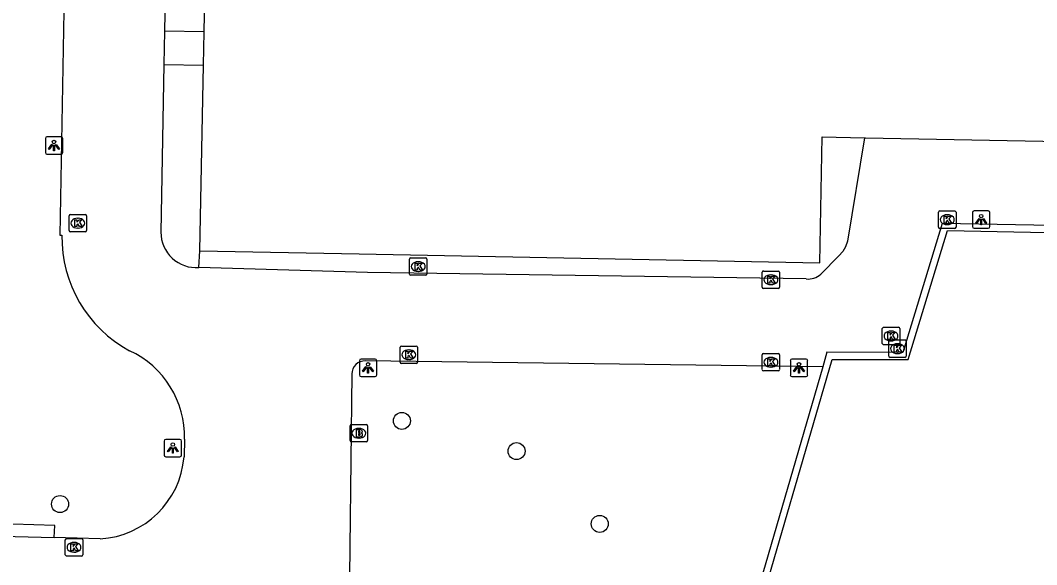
# Model space of a CAD drawing. Extents: x 161477 to 163040, y 383680 to 384868.
# Drawn here: x 162011 to 162069.4, y 384690.8 to 384722 of the extents above; entities that cross this region are included whole.
import ezdxf

# ---------------------------------------------------------------- set-up
doc = ezdxf.new("R2010")
doc.units = 0
for name, color, linetype in [('IMGEO_Boom', 7, 'Continuous'), ('IMGEO_Brandkraan', 7, 'Continuous'), ('IMGEO_Kolk', 7, 'Continuous'), ('IMGEO_Lichtpunt', 7, 'Continuous'), ('IMGEO_Muur', 7, 'Continuous'), ('IMGEO_Pand', 7, 'Continuous'), ('IMGEO_Rijbaan_lokaal_open', 7, 'Continuous'), ('IMGEO_Voetpad_open', 7, 'Continuous')]:
    doc.layers.add(name, color=color, linetype=linetype)

msp = doc.modelspace()

# ---------------------------------------------------------------- linework, layer by layer
at = {"layer": 'IMGEO_Boom'}
for centre in [(162032.95, 384699.02), (162039.54, 384697.28), (162013.3, 384694.24), (162044.32, 384693.1)]:
    msp.add_circle(centre, 0.489, dxfattribs=at)
at = {"layer": 'IMGEO_Brandkraan'}
for p, q in [((162029.979, 384697.884), (162029.979, 384698.736)), ((162030.054, 384698.81), (162030.906, 384698.81)), ((162030.98, 384698.736), (162030.98, 384697.884)), ((162030.467, 384698.59), (162030.492, 384698.59)), ((162030.906, 384697.81), (162030.054, 384697.81)), ((162030.49, 384698.03), (162030.465, 384698.03))]:
    msp.add_line(p, q, dxfattribs=at)
for points in [[(162029.979, 384697.884), (162029.979, 384698.736)], [(162030.054, 384698.81), (162030.906, 384698.81)], [(162030.98, 384698.736), (162030.98, 384697.884)], [(162030.327, 384698.51), (162030.327, 384698.11), (162030.54, 384698.11)], [(162030.558, 384698.51), (162030.327, 384698.51)], [(162030.506, 384698.429), (162030.452, 384698.429), (162030.452, 384698.353)], [(162030.452, 384698.353), (162030.505, 384698.353)], [(162030.514, 384698.277), (162030.452, 384698.277), (162030.452, 384698.196)], [(162030.452, 384698.196), (162030.514, 384698.196)], [(162030.906, 384697.81), (162030.054, 384697.81)]]:
    msp.add_lwpolyline(points, dxfattribs=at)
for centre, radius, start, end in [((162030.056, 384698.734), 0.0765, 91.55205, 178.44795), ((162030.056, 384698.734), 0.0765, 91.55205, 178.44795), ((162030.904, 384698.734), 0.0765, 1.55205, 88.44795), ((162030.904, 384698.734), 0.0765, 1.55205, 88.44795), ((162030.507, 384698.391), 0.0379, 267.82845, 90.93552), ((162030.515, 384698.236), 0.0404, 269.87594, 90.50774), ((162030.562, 384698.365), 0.145, 59.4692, 91.53667), ((162030.587, 384698.412), 0.0922, 285.51372, 58.15012), ((162030.592, 384698.22), 0.105, 301.31148, 78.98903), ((162030.056, 384697.886), 0.0765, 181.55205, 268.44795), ((162030.056, 384697.886), 0.0765, 181.55205, 268.44795), ((162030.546, 384698.361), 0.251, 268.66757, 293.53466), ((162030.904, 384697.886), 0.0765, 271.55205, 358.44795), ((162030.904, 384697.886), 0.0765, 271.55205, 358.44795)]:
    msp.add_arc(centre, radius, start, end, dxfattribs=at)
for centre, major_axis, ratio, start_param, end_param in [((162030.466, 384698.31), (-0.387, 0.002), 0.722429, 4.712389, 7.853982), ((162030.491, 384698.31), (-0.39, 0.002), 0.717154, 1.570796, 4.712389)]:
    msp.add_ellipse(centre, major_axis=major_axis, ratio=ratio, start_param=start_param, end_param=end_param, dxfattribs=at)
at = {"layer": 'IMGEO_Kolk'}
for p, q in [((162063.798, 384710.159), (162063.798, 384711.011)), ((162063.873, 384711.085), (162064.725, 384711.085)), ((162064.799, 384711.011), (162064.799, 384710.159)), ((162013.824, 384709.96), (162013.824, 384710.812)), ((162013.899, 384710.886), (162014.751, 384710.886)), ((162014.312, 384710.666), (162014.337, 384710.666)), ((162014.825, 384710.812), (162014.825, 384709.96)), ((162064.286, 384710.865), (162064.311, 384710.865)), ((162014.751, 384709.886), (162013.899, 384709.886)), ((162014.335, 384710.106), (162014.31, 384710.106)), ((162064.725, 384710.085), (162063.873, 384710.085)), ((162064.309, 384710.305), (162064.284, 384710.305)), ((162033.391, 384707.463), (162033.391, 384708.315)), ((162033.466, 384708.389), (162034.318, 384708.389)), ((162033.879, 384708.169), (162033.904, 384708.169)), ((162034.392, 384708.315), (162034.392, 384707.463)), ((162033.902, 384707.609), (162033.877, 384707.609)), ((162053.662, 384706.709), (162053.662, 384707.561)), ((162053.737, 384707.635), (162054.589, 384707.635)), ((162054.663, 384707.561), (162054.663, 384706.709)), ((162034.318, 384707.389), (162033.466, 384707.389)), ((162054.15, 384707.415), (162054.175, 384707.415)), ((162054.589, 384706.635), (162053.737, 384706.635)), ((162054.173, 384706.855), (162054.148, 384706.855)), ((162060.563, 384703.474), (162060.563, 384704.326)), ((162060.638, 384704.4), (162061.49, 384704.4)), ((162061.051, 384704.18), (162061.076, 384704.18)), ((162061.564, 384704.326), (162061.564, 384703.474)), ((162061.49, 384703.4), (162060.638, 384703.4)), ((162060.932, 384702.745), (162060.932, 384703.597)), ((162061.007, 384703.671), (162061.859, 384703.671)), ((162061.074, 384703.62), (162061.049, 384703.62)), ((162061.42, 384703.451), (162061.445, 384703.451)), ((162061.933, 384703.597), (162061.933, 384702.745)), ((162032.852, 384702.396), (162032.852, 384703.248)), ((162032.927, 384703.322), (162033.779, 384703.322)), ((162033.34, 384703.102), (162033.365, 384703.102)), ((162033.853, 384703.248), (162033.853, 384702.396)), ((162053.662, 384701.964), (162053.662, 384702.816)), ((162053.737, 384702.89), (162054.589, 384702.89)), ((162054.663, 384702.816), (162054.663, 384701.964)), ((162061.443, 384702.891), (162061.418, 384702.891)), ((162033.779, 384702.322), (162032.927, 384702.322)), ((162033.363, 384702.542), (162033.338, 384702.542)), ((162054.15, 384702.67), (162054.175, 384702.67)), ((162061.859, 384702.671), (162061.007, 384702.671)), ((162054.589, 384701.89), (162053.737, 384701.89)), ((162054.173, 384702.11), (162054.148, 384702.11)), ((162013.604, 384691.327), (162013.604, 384692.179)), ((162013.679, 384692.253), (162014.531, 384692.253)), ((162014.092, 384692.033), (162014.117, 384692.033)), ((162014.605, 384692.179), (162014.605, 384691.327)), ((162014.531, 384691.253), (162013.679, 384691.253)), ((162014.115, 384691.473), (162014.09, 384691.473))]:
    msp.add_line(p, q, dxfattribs=at)
for points in [[(162063.798, 384710.159), (162063.798, 384711.011)], [(162063.873, 384711.085), (162064.725, 384711.085)], [(162064.799, 384711.011), (162064.799, 384710.159)], [(162013.824, 384709.96), (162013.824, 384710.812)], [(162013.899, 384710.886), (162014.751, 384710.886)], [(162014.145, 384710.586), (162014.268, 384710.586), (162014.268, 384710.435), (162014.398, 384710.586), (162014.562, 384710.586), (162014.416, 384710.435), (162014.569, 384710.186), (162014.417, 384710.186), (162014.332, 384710.35), (162014.268, 384710.283), (162014.268, 384710.186), (162014.145, 384710.186), (162014.145, 384710.586)], [(162014.825, 384710.812), (162014.825, 384709.96)], [(162064.119, 384710.785), (162064.242, 384710.785), (162064.242, 384710.634), (162064.372, 384710.785), (162064.536, 384710.785), (162064.39, 384710.634), (162064.543, 384710.385), (162064.391, 384710.385), (162064.306, 384710.549), (162064.242, 384710.482), (162064.242, 384710.385), (162064.119, 384710.385), (162064.119, 384710.785)], [(162014.751, 384709.886), (162013.899, 384709.886)], [(162064.725, 384710.085), (162063.873, 384710.085)], [(162033.391, 384707.463), (162033.391, 384708.315)], [(162033.466, 384708.389), (162034.318, 384708.389)], [(162033.712, 384708.089), (162033.835, 384708.089), (162033.835, 384707.938), (162033.965, 384708.089), (162034.129, 384708.089), (162033.983, 384707.938), (162034.136, 384707.689), (162033.984, 384707.689), (162033.899, 384707.853), (162033.835, 384707.786), (162033.835, 384707.689), (162033.712, 384707.689), (162033.712, 384708.089)], [(162034.392, 384708.315), (162034.392, 384707.463)], [(162053.662, 384706.709), (162053.662, 384707.561)], [(162053.737, 384707.635), (162054.589, 384707.635)], [(162054.663, 384707.561), (162054.663, 384706.709)], [(162034.318, 384707.389), (162033.466, 384707.389)], [(162053.983, 384707.335), (162054.106, 384707.335), (162054.106, 384707.184), (162054.236, 384707.335), (162054.4, 384707.335), (162054.254, 384707.184), (162054.407, 384706.935), (162054.255, 384706.935), (162054.17, 384707.099), (162054.106, 384707.032), (162054.106, 384706.935), (162053.983, 384706.935), (162053.983, 384707.335)], [(162054.589, 384706.635), (162053.737, 384706.635)], [(162060.563, 384703.474), (162060.563, 384704.326)], [(162060.638, 384704.4), (162061.49, 384704.4)], [(162060.884, 384704.1), (162061.007, 384704.1), (162061.007, 384703.949), (162061.137, 384704.1), (162061.301, 384704.1), (162061.155, 384703.949), (162061.308, 384703.7), (162061.156, 384703.7), (162061.071, 384703.864), (162061.007, 384703.797), (162061.007, 384703.7), (162060.884, 384703.7), (162060.884, 384704.1)], [(162061.564, 384704.326), (162061.564, 384703.474)], [(162061.49, 384703.4), (162060.638, 384703.4)], [(162060.932, 384702.745), (162060.932, 384703.597)], [(162061.007, 384703.671), (162061.859, 384703.671)], [(162061.933, 384703.597), (162061.933, 384702.745)], [(162032.852, 384702.396), (162032.852, 384703.248)], [(162032.927, 384703.322), (162033.779, 384703.322)], [(162033.173, 384703.022), (162033.296, 384703.022), (162033.296, 384702.871), (162033.426, 384703.022), (162033.59, 384703.022), (162033.444, 384702.871), (162033.597, 384702.622), (162033.445, 384702.622), (162033.36, 384702.786), (162033.296, 384702.719), (162033.296, 384702.622), (162033.173, 384702.622), (162033.173, 384703.022)], [(162033.853, 384703.248), (162033.853, 384702.396)], [(162053.662, 384701.964), (162053.662, 384702.816)], [(162053.737, 384702.89), (162054.589, 384702.89)], [(162054.663, 384702.816), (162054.663, 384701.964)], [(162061.253, 384703.371), (162061.376, 384703.371), (162061.376, 384703.22), (162061.506, 384703.371), (162061.67, 384703.371), (162061.524, 384703.22), (162061.677, 384702.971), (162061.525, 384702.971), (162061.44, 384703.135), (162061.376, 384703.068), (162061.376, 384702.971), (162061.253, 384702.971), (162061.253, 384703.371)], [(162033.779, 384702.322), (162032.927, 384702.322)], [(162053.983, 384702.59), (162054.106, 384702.59), (162054.106, 384702.439), (162054.236, 384702.59), (162054.4, 384702.59), (162054.254, 384702.439), (162054.407, 384702.19), (162054.255, 384702.19), (162054.17, 384702.354), (162054.106, 384702.287), (162054.106, 384702.19), (162053.983, 384702.19), (162053.983, 384702.59)], [(162061.859, 384702.671), (162061.007, 384702.671)], [(162054.589, 384701.89), (162053.737, 384701.89)], [(162013.604, 384691.327), (162013.604, 384692.179)], [(162013.679, 384692.253), (162014.531, 384692.253)], [(162013.925, 384691.953), (162014.048, 384691.953), (162014.048, 384691.802), (162014.178, 384691.953), (162014.342, 384691.953), (162014.196, 384691.802), (162014.349, 384691.553), (162014.197, 384691.553), (162014.112, 384691.717), (162014.048, 384691.65), (162014.048, 384691.553), (162013.925, 384691.553), (162013.925, 384691.953)], [(162014.605, 384692.179), (162014.605, 384691.327)], [(162014.531, 384691.253), (162013.679, 384691.253)]]:
    msp.add_lwpolyline(points, dxfattribs=at)
for centre, start, end in [((162063.875, 384711.009), 91.55205, 178.44795), ((162063.875, 384711.009), 91.55205, 178.44795), ((162064.723, 384711.009), 1.55205, 88.44795), ((162064.723, 384711.009), 1.55205, 88.44795), ((162013.901, 384710.81), 91.55205, 178.44795), ((162013.901, 384710.81), 91.55205, 178.44795), ((162014.749, 384710.81), 1.55205, 88.44795), ((162014.749, 384710.81), 1.55205, 88.44795), ((162013.901, 384709.962), 181.55205, 268.44795), ((162013.901, 384709.962), 181.55205, 268.44795), ((162014.749, 384709.962), 271.55205, 358.44795), ((162014.749, 384709.962), 271.55205, 358.44795), ((162063.875, 384710.161), 181.55205, 268.44795), ((162063.875, 384710.161), 181.55205, 268.44795), ((162064.723, 384710.161), 271.55205, 358.44795), ((162064.723, 384710.161), 271.55205, 358.44795), ((162033.468, 384708.313), 91.55205, 178.44795), ((162033.468, 384708.313), 91.55205, 178.44795), ((162034.316, 384708.313), 1.55205, 88.44795), ((162034.316, 384708.313), 1.55205, 88.44795), ((162053.739, 384707.559), 91.55205, 178.44795), ((162053.739, 384707.559), 91.55205, 178.44795), ((162054.587, 384707.559), 1.55205, 88.44795), ((162054.587, 384707.559), 1.55205, 88.44795), ((162033.468, 384707.465), 181.55205, 268.44795), ((162033.468, 384707.465), 181.55205, 268.44795), ((162034.316, 384707.465), 271.55205, 358.44795), ((162034.316, 384707.465), 271.55205, 358.44795), ((162053.739, 384706.711), 181.55205, 268.44795), ((162053.739, 384706.711), 181.55205, 268.44795), ((162054.587, 384706.711), 271.55205, 358.44795), ((162054.587, 384706.711), 271.55205, 358.44795), ((162060.64, 384704.324), 91.55205, 178.44795), ((162060.64, 384704.324), 91.55205, 178.44795), ((162061.488, 384704.324), 1.55205, 88.44795), ((162061.488, 384704.324), 1.55205, 88.44795), ((162060.64, 384703.476), 181.55205, 268.44795), ((162060.64, 384703.476), 181.55205, 268.44795), ((162061.009, 384703.595), 91.55205, 178.44795), ((162061.009, 384703.595), 91.55205, 178.44795), ((162061.488, 384703.476), 271.55205, 358.44795), ((162061.488, 384703.476), 271.55205, 358.44795), ((162061.857, 384703.595), 1.55205, 88.44795), ((162061.857, 384703.595), 1.55205, 88.44795), ((162032.929, 384703.246), 91.55205, 178.44795), ((162032.929, 384703.246), 91.55205, 178.44795), ((162033.777, 384703.246), 1.55205, 88.44795), ((162033.777, 384703.246), 1.55205, 88.44795), ((162053.739, 384702.814), 91.55205, 178.44795), ((162053.739, 384702.814), 91.55205, 178.44795), ((162054.587, 384702.814), 1.55205, 88.44795), ((162054.587, 384702.814), 1.55205, 88.44795), ((162032.929, 384702.398), 181.55205, 268.44795), ((162032.929, 384702.398), 181.55205, 268.44795), ((162033.777, 384702.398), 271.55205, 358.44795), ((162033.777, 384702.398), 271.55205, 358.44795), ((162061.009, 384702.747), 181.55205, 268.44795), ((162061.009, 384702.747), 181.55205, 268.44795), ((162061.857, 384702.747), 271.55205, 358.44795), ((162061.857, 384702.747), 271.55205, 358.44795), ((162053.739, 384701.966), 181.55205, 268.44795), ((162053.739, 384701.966), 181.55205, 268.44795), ((162054.587, 384701.966), 271.55205, 358.44795), ((162054.587, 384701.966), 271.55205, 358.44795), ((162013.681, 384692.177), 91.55205, 178.44795), ((162013.681, 384692.177), 91.55205, 178.44795), ((162014.529, 384692.177), 1.55205, 88.44795), ((162014.529, 384692.177), 1.55205, 88.44795), ((162013.681, 384691.329), 181.55205, 268.44795), ((162013.681, 384691.329), 181.55205, 268.44795), ((162014.529, 384691.329), 271.55205, 358.44795), ((162014.529, 384691.329), 271.55205, 358.44795)]:
    msp.add_arc(centre, 0.0765, start, end, dxfattribs=at)
for centre, major_axis, ratio, start_param, end_param in [((162014.311, 384710.386), (-0.387, 0.002), 0.722429, 4.712389, 7.853982), ((162014.336, 384710.386), (-0.39, 0.002), 0.717154, 1.570796, 4.712389), ((162064.285, 384710.585), (-0.387, 0.002), 0.722429, 4.712389, 7.853982), ((162064.31, 384710.585), (-0.39, 0.002), 0.717154, 1.570796, 4.712389), ((162033.878, 384707.889), (-0.387, 0.002), 0.722429, 4.712389, 7.853982), ((162033.903, 384707.889), (-0.39, 0.002), 0.717154, 1.570796, 4.712389), ((162054.149, 384707.135), (-0.387, 0.002), 0.722429, 4.712389, 7.853982), ((162054.174, 384707.135), (-0.39, 0.002), 0.717154, 1.570796, 4.712389), ((162061.05, 384703.9), (-0.387, 0.002), 0.722429, 4.712389, 7.853982), ((162061.075, 384703.9), (-0.39, 0.002), 0.717154, 1.570796, 4.712389), ((162061.419, 384703.171), (-0.387, 0.002), 0.722429, 4.712389, 7.853982), ((162061.444, 384703.171), (-0.39, 0.002), 0.717154, 1.570796, 4.712389), ((162033.339, 384702.822), (-0.387, 0.002), 0.722429, 4.712389, 7.853982), ((162033.364, 384702.822), (-0.39, 0.002), 0.717154, 1.570796, 4.712389), ((162054.149, 384702.39), (-0.387, 0.002), 0.722429, 4.712389, 7.853982), ((162054.174, 384702.39), (-0.39, 0.002), 0.717154, 1.570796, 4.712389), ((162014.091, 384691.753), (-0.387, 0.002), 0.722429, 4.712389, 7.853982), ((162014.116, 384691.753), (-0.39, 0.002), 0.717154, 1.570796, 4.712389)]:
    msp.add_ellipse(centre, major_axis=major_axis, ratio=ratio, start_param=start_param, end_param=end_param, dxfattribs=at)
at = {"layer": 'IMGEO_Lichtpunt'}
for p, q in [((162012.457, 384715.253), (162012.457, 384714.446)), ((162012.457, 384715.253), (162012.457, 384714.446)), ((162013.359, 384715.348), (162012.551, 384715.348)), ((162013.359, 384715.348), (162012.551, 384715.348)), ((162013.453, 384714.446), (162013.453, 384715.253)), ((162013.453, 384714.446), (162013.453, 384715.253)), ((162012.551, 384714.352), (162013.359, 384714.352)), ((162012.551, 384714.352), (162013.359, 384714.352)), ((162065.747, 384710.993), (162065.747, 384710.186)), ((162065.747, 384710.993), (162065.747, 384710.186)), ((162066.649, 384711.088), (162065.841, 384711.088)), ((162066.649, 384711.088), (162065.841, 384711.088)), ((162066.743, 384710.186), (162066.743, 384710.993)), ((162066.743, 384710.186), (162066.743, 384710.993)), ((162065.841, 384710.092), (162066.649, 384710.092)), ((162065.841, 384710.092), (162066.649, 384710.092)), ((162030.507, 384702.473), (162030.507, 384701.666)), ((162030.507, 384702.473), (162030.507, 384701.666)), ((162031.409, 384702.568), (162030.601, 384702.568)), ((162031.409, 384702.568), (162030.601, 384702.568)), ((162031.503, 384701.666), (162031.503, 384702.473)), ((162031.503, 384701.666), (162031.503, 384702.473)), ((162055.277, 384702.473), (162055.277, 384701.666)), ((162055.277, 384702.473), (162055.277, 384701.666)), ((162056.179, 384702.568), (162055.371, 384702.568)), ((162056.179, 384702.568), (162055.371, 384702.568)), ((162056.273, 384701.666), (162056.273, 384702.473)), ((162056.273, 384701.666), (162056.273, 384702.473)), ((162030.601, 384701.572), (162031.409, 384701.572)), ((162030.601, 384701.572), (162031.409, 384701.572)), ((162055.371, 384701.572), (162056.179, 384701.572)), ((162055.371, 384701.572), (162056.179, 384701.572)), ((162019.287, 384697.863), (162019.287, 384697.056)), ((162019.287, 384697.863), (162019.287, 384697.056)), ((162020.189, 384697.958), (162019.381, 384697.958)), ((162020.189, 384697.958), (162019.381, 384697.958)), ((162020.283, 384697.056), (162020.283, 384697.863)), ((162020.283, 384697.056), (162020.283, 384697.863)), ((162019.381, 384696.962), (162020.189, 384696.962)), ((162019.381, 384696.962), (162020.189, 384696.962))]:
    msp.add_line(p, q, dxfattribs=at)
for points in [[(162012.831, 384714.917), (162012.87, 384714.889), (162012.682, 384714.627), (162012.644, 384714.654), (162012.831, 384714.917)], [(162012.933, 384714.869), (162012.98, 384714.869), (162012.98, 384714.547), (162012.933, 384714.547), (162012.933, 384714.869)], [(162013.043, 384714.889), (162013.081, 384714.916), (162013.268, 384714.654), (162013.229, 384714.626), (162013.043, 384714.889)], [(162066.121, 384710.657), (162066.16, 384710.629), (162065.972, 384710.367), (162065.934, 384710.394), (162066.121, 384710.657)], [(162066.223, 384710.609), (162066.27, 384710.609), (162066.27, 384710.287), (162066.223, 384710.287), (162066.223, 384710.609)], [(162066.333, 384710.629), (162066.371, 384710.656), (162066.558, 384710.394), (162066.519, 384710.366), (162066.333, 384710.629)], [(162030.881, 384702.137), (162030.92, 384702.109), (162030.732, 384701.847), (162030.694, 384701.874), (162030.881, 384702.137)], [(162030.983, 384702.089), (162031.03, 384702.089), (162031.03, 384701.767), (162030.983, 384701.767), (162030.983, 384702.089)], [(162031.093, 384702.109), (162031.131, 384702.136), (162031.318, 384701.874), (162031.279, 384701.846), (162031.093, 384702.109)], [(162055.651, 384702.137), (162055.69, 384702.109), (162055.502, 384701.847), (162055.464, 384701.874), (162055.651, 384702.137)], [(162055.753, 384702.089), (162055.8, 384702.089), (162055.8, 384701.767), (162055.753, 384701.767), (162055.753, 384702.089)], [(162055.863, 384702.109), (162055.901, 384702.136), (162056.088, 384701.874), (162056.049, 384701.846), (162055.863, 384702.109)], [(162019.661, 384697.527), (162019.7, 384697.499), (162019.512, 384697.237), (162019.474, 384697.264), (162019.661, 384697.527)], [(162019.763, 384697.479), (162019.81, 384697.479), (162019.81, 384697.157), (162019.763, 384697.157), (162019.763, 384697.479)], [(162019.873, 384697.499), (162019.911, 384697.526), (162020.098, 384697.264), (162020.059, 384697.236), (162019.873, 384697.499)]]:
    msp.add_lwpolyline(points, dxfattribs=at)
for centre in [(162012.956, 384715.051), (162066.246, 384710.791), (162031.006, 384702.271), (162055.776, 384702.271), (162019.786, 384697.661)]:
    msp.add_circle(centre, 0.0994, dxfattribs=at)
for centre, start, end in [((162012.551, 384715.253), 90, 180), ((162012.551, 384715.253), 90, 180), ((162013.359, 384715.253), 0, 90), ((162013.359, 384715.253), 0, 90), ((162012.551, 384714.446), 180, 270), ((162012.551, 384714.446), 180, 270), ((162013.359, 384714.446), 270, 0), ((162013.359, 384714.446), 270, 360), ((162065.841, 384710.993), 90, 180), ((162065.841, 384710.993), 90, 180), ((162066.649, 384710.993), 0, 90), ((162066.649, 384710.993), 0, 90), ((162065.841, 384710.186), 180, 270), ((162065.841, 384710.186), 180, 270), ((162066.649, 384710.186), 270, 0), ((162066.649, 384710.186), 270, 360), ((162030.601, 384702.473), 90, 180), ((162030.601, 384702.473), 90, 180), ((162031.409, 384702.473), 0, 90), ((162031.409, 384702.473), 0, 90), ((162055.371, 384702.473), 90, 180), ((162055.371, 384702.473), 90, 180), ((162056.179, 384702.473), 0, 90), ((162056.179, 384702.473), 0, 90), ((162030.601, 384701.666), 180, 270), ((162030.601, 384701.666), 180, 270), ((162031.409, 384701.666), 270, 0), ((162031.409, 384701.666), 270, 360), ((162055.371, 384701.666), 180, 270), ((162055.371, 384701.666), 180, 270), ((162056.179, 384701.666), 270, 0), ((162056.179, 384701.666), 270, 360), ((162019.381, 384697.863), 90, 180), ((162019.381, 384697.863), 90, 180), ((162020.189, 384697.863), 0, 90), ((162020.189, 384697.863), 0, 90), ((162019.381, 384697.056), 180, 270), ((162019.381, 384697.056), 180, 270), ((162020.189, 384697.056), 270, 0), ((162020.189, 384697.056), 270, 360)]:
    msp.add_arc(centre, 0.0946, start, end, dxfattribs=at)
at = {"layer": 'IMGEO_Muur'}
for points in [[(162057.136, 384702.128), (162052.599, 384686.517), (162052.988, 384686.41), (162057.679, 384702.551), (162062.055, 384702.548), (162064.315, 384709.956), (162088.156, 384709.482), (162088.152, 384707.599), (162088.532, 384707.598)], [(162081.914, 384710.042), (162063.995, 384710.357), (162061.747, 384702.952), (162057.383, 384702.977), (162057.136, 384702.128)]]:
    msp.add_lwpolyline(points, dxfattribs=at)
at = {"layer": 'IMGEO_Pand'}
for points in [[(162021.585, 384721.379), (162022.135, 384749.891), (162036.737, 384749.609)], [(162021.548, 384719.459), (162021.585, 384721.379)], [(162021.343, 384708.797), (162021.548, 384719.459)], [(162021.343, 384708.797), (162030.487, 384708.621), (162056.963, 384708.11), (162057.103, 384715.341), (162059.543, 384715.294)], [(162059.543, 384715.294), (162059.6, 384715.293), (162082.007, 384714.861)]]:
    msp.add_lwpolyline(points, dxfattribs=at)
at = {"layer": 'IMGEO_Rijbaan_lokaal_open'}
for points in [[(162014.068, 384753.713), (162013.283, 384709.689), (162013.406, 384709.692)], [(162019.81, 384748.054), (162019.307, 384721.419)], [(162019.307, 384721.419), (162019.272, 384719.498)], [(162019.272, 384719.498), (162019.103, 384709.871)], [(162059.543, 384715.294), (162058.559, 384709.358), (162058.447, 384709.016), (162058.298, 384708.756), (162058.07, 384708.505), (162057.021, 384707.455)], [(162056.19, 384707.185), (162030.968, 384707.549), (162021.287, 384707.838)], [(162057.136, 384702.128), (162030.854, 384702.47)], [(162030.075, 384701.718), (162029.9, 384686.776)], [(162020.453, 384697.963), (162020.429, 384696.95)], [(162004.539, 384692.523), (162009.214, 384692.406), (162012.969, 384692.31)], [(162015.614, 384692.242), (162012.969, 384692.31)]]:
    msp.add_lwpolyline(points, dxfattribs=at)
for centre, radius, start, end in [((162021.12, 384709.848), 2.017, 179.35889, 274.74258), ((162020.812, 384709.574), 7.407, 179.08937, 241.72024), ((162056.328, 384708.175), 1, 262.08726, 313.91171), ((162015.017, 384698.117), 5.438, 358.37854, 65.14507), ((162030.84, 384701.705), 0.765, 88.93399, 179.04533), ((162015.31, 384697.369), 5.136, 273.39336, 355.31914)]:
    msp.add_arc(centre, radius, start, end, dxfattribs=at)
at = {"layer": 'IMGEO_Voetpad_open'}
for points in [[(162021.585, 384721.379), (162019.307, 384721.419)], [(162019.272, 384719.498), (162021.548, 384719.459)], [(162021.287, 384707.838), (162021.343, 384708.797)], [(162012.969, 384692.31), (162012.996, 384693.007), (162005.747, 384693.236), (162001.512, 384693.369), (162001.506, 384693.172)]]:
    msp.add_lwpolyline(points, dxfattribs=at)

doc.saveas('drawing.dxf')
